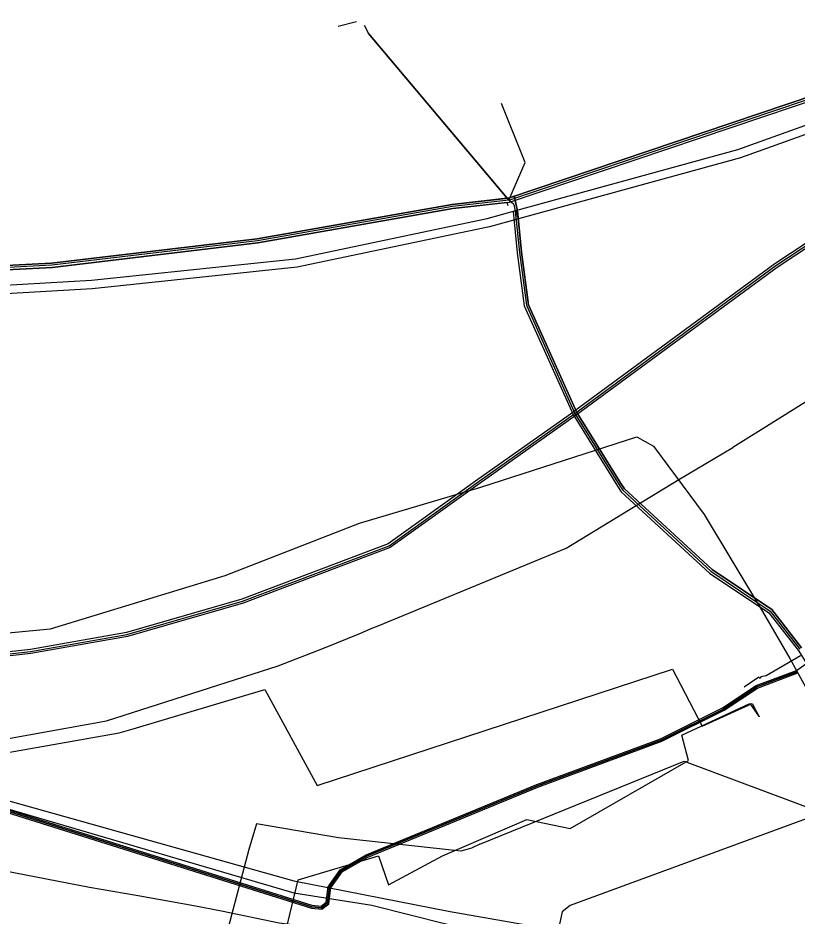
# Model space of a CAD drawing. Extents: x -599951 to -598963, y -1164095 to -1162939.
# Drawn here: x -599648.8 to -599594.4, y -1163085.6 to -1163022.9 of the extents above; entities that cross this region are included whole.
import ezdxf

# ---------------------------------------------------------------- set-up
doc = ezdxf.new("R2010")
doc.units = 0
for name, color, linetype in [('Level 3', 7, 'Continuous'), ('Vrstva 12', 7, 'Continuous'), ('Vrstva 13', 7, 'Continuous'), ('Vrstva 19', 7, 'Continuous'), ('Vrstva 20', 7, 'Continuous'), ('Vrstva 42', 7, 'Continuous'), ('Vrstva 44', 7, 'Continuous'), ('Vrstva 50', 7, 'Continuous'), ('Vrstva 55', 7, 'Continuous'), ('Vrstva 58', 7, 'Continuous')]:
    doc.layers.add(name, color=color, linetype=linetype)

msp = doc.modelspace()

# ---------------------------------------------------------------- linework, layer by layer
at = {"layer": 'Level 3'}
for points in [[(-599584.11, -1163027.52), (-599598.37, -1163032.64), (-599613.87, -1163036.89), (-599614.07, -1163036.32), (-599598.55, -1163032.06), (-599584.33, -1163026.96), (-599569.91, -1163020.64), (-599545.43, -1163006.03), (-599529.92, -1162994.26), (-599517.12, -1162982.55), (-599516.72, -1162982.99), (-599529.52, -1162994.7), (-599545.1, -1163006.53), (-599569.63, -1163021.18)], [(-599673.93, -1163041.83), (-599659.8, -1163042.11), (-599643.7, -1163041.17), (-599629.45, -1163039.68), (-599616.06, -1163036.87), (-599614.07, -1163036.32), (-599613.87, -1163036.89), (-599615.9, -1163037.45), (-599629.35, -1163040.27), (-599643.66, -1163041.77), (-599659.78, -1163042.71), (-599673.95, -1163042.43), (-599693.58, -1163040.5), (-599710.47, -1163037.32), (-599743.44, -1163030.59), (-599743.36, -1163030.18), (-599710.35, -1163036.74), (-599693.46, -1163039.92)]]:
    msp.add_lwpolyline(points, close=True, dxfattribs=at)
at = {"layer": 'Vrstva 12'}
for p, q in [((-599623.68, -1163065.31), (-599616.19, -1163062.22)), ((-599624.97, -1163065.84), (-599624.05, -1163065.46)), ((-599624.05, -1163065.46), (-599623.68, -1163065.31)), ((-599627.43, -1163066.85), (-599624.97, -1163065.84))]:
    msp.add_line(p, q, dxfattribs=at)
for points in [[(-599515.27, -1162965.1), (-599534.51, -1162988.59), (-599554.05, -1163011.44), (-599572.94, -1163033.27), (-599592.53, -1163048.89), (-599598.91, -1163052.86)], [(-599616.19, -1163062.22), (-599610.55, -1163059.9), (-599602.69, -1163055.1), (-599598.91, -1163052.86)], [(-599687.5, -1163068.9), (-599664.38, -1163073.35), (-599656.95, -1163072.63), (-599653.54, -1163073.9), (-599642.67, -1163071.94), (-599630.66, -1163068.12), (-599627.43, -1163066.85)]]:
    msp.add_lwpolyline(points, dxfattribs=at)
at = {"layer": 'Vrstva 13'}
msp.add_lwpolyline([(-599459.073, -1162939.4), (-599465.76, -1162949.91), (-599471.32, -1162957.71), (-599475.35, -1162963.72), (-599519.14, -1163015.26), (-599531.15, -1163028.03), (-599549.5, -1163049.13), (-599563.156, -1163063.255), (-599573.78, -1163069.24), (-599580.56, -1163072.79), (-599592.642, -1163078.384), (-599610.28, -1163084.85), (-599610.821, -1163085.298), (-599611.357, -1163087.777), (-599613.546, -1163097.928), (-599613.81, -1163099.161), (-599615.07, -1163098.93)], dxfattribs=at)
at = {"layer": 'Vrstva 19'}
for points in [[(-599616.59, -1163080.56), (-599602.317, -1163074.762), (-599589.155, -1163079.668), (-599575.598, -1163084.941), (-599563.248, -1163087.9), (-599551.627, -1163087.682), (-599546.819, -1163087.795), (-599527.481, -1163091.395), (-599494.862, -1163098.063), (-599471.97, -1163097.364), (-599469.678, -1163097.583), (-599467.49, -1163097.981), (-599449.028, -1163103.799), (-599433.664, -1163109.137), (-599429.505, -1163108.918), (-599428.56, -1163108.95)], [(-599616.59, -1163080.56), (-599617.17, -1163080.84), (-599617.665, -1163080.979), (-599617.92, -1163081.05), (-599626.46, -1163080.11), (-599632.18, -1163079.15), (-599632.71, -1163080.94), (-599636.689, -1163095.936), (-599636.767, -1163096.229), (-599637.141, -1163097.046), (-599637.398, -1163097.371), (-599646.619, -1163100.828), (-599651.745, -1163099.938), (-599653.913, -1163099.562), (-599659.58, -1163098.691), (-599677.173, -1163096.012), (-599677.385, -1163095.98), (-599688.754, -1163093.782), (-599709.701, -1163088.962), (-599717.665, -1163087.571), (-599719.652, -1163087.233), (-599734.599, -1163084.885), (-599741.561, -1163083.741), (-599749.337, -1163082.368)]]:
    msp.add_lwpolyline(points, dxfattribs=at)
at = {"layer": 'Vrstva 20'}
msp.add_lwpolyline([(-599658.24, -1163075.53), (-599628.33, -1163084.93), (-599627.64, -1163085), (-599627.23, -1163084.67), (-599627.09, -1163083.57), (-599626.27, -1163082.43), (-599624.49, -1163081.4), (-599612.56, -1163076.48), (-599603.92, -1163073.29), (-599599.57, -1163071.13), (-599597.24, -1163069.57), (-599594.42, -1163068.52)], dxfattribs=at)
at = {"layer": 'Vrstva 42'}
for p, q in [((-599616.51, -1163055.623), (-599605.625, -1163052.123)), ((-599616.51, -1163055.623), (-599605.625, -1163052.123)), ((-599605.625, -1163052.123), (-599604.458, -1163052.759)), ((-599605.625, -1163052.123), (-599604.458, -1163052.759)), ((-599604.458, -1163052.759), (-599600.919, -1163057.545)), ((-599604.458, -1163052.759), (-599600.919, -1163057.545)), ((-599624.985, -1163058.149), (-599616.51, -1163055.623)), ((-599624.985, -1163058.149), (-599616.51, -1163055.623)), ((-599600.919, -1163057.545), (-599596.835, -1163064.324)), ((-599600.919, -1163057.545), (-599596.835, -1163064.324)), ((-599634.367, -1163061.806), (-599624.985, -1163058.149)), ((-599634.367, -1163061.806), (-599624.985, -1163058.149)), ((-599646.565, -1163065.518), (-599634.367, -1163061.806)), ((-599646.565, -1163065.518), (-599634.367, -1163061.806)), ((-599596.835, -1163064.324), (-599594.922, -1163067.606)), ((-599596.835, -1163064.324), (-599594.922, -1163067.606)), ((-599661.795, -1163066.958), (-599646.565, -1163065.518)), ((-599661.795, -1163066.958), (-599646.565, -1163065.518)), ((-599594.922, -1163067.606), (-599592.525, -1163071.983)), ((-599594.922, -1163067.606), (-599592.525, -1163071.983))]:
    msp.add_line(p, q, dxfattribs=at)
for points in [[(-599749.027, -1163029.218), (-599735.259, -1163031.487), (-599723.979, -1163033.467), (-599712.924, -1163035.926), (-599705.328, -1163037.718), (-599700.258, -1163038.429), (-599690.404, -1163039.429), (-599677.558, -1163040.61), (-599659.147, -1163040.95), (-599646.467, -1163040.28), (-599632.098, -1163038.578), (-599618.469, -1163036.179), (-599614.518, -1163035.737), (-599581.333, -1163024.559), (-599577.857, -1163022.879), (-599573.291, -1163020.673), (-599573.217, -1163020.469), (-599571.42, -1163019.6), (-599549.04, -1163007.06), (-599531.92, -1162994.62), (-599510.34, -1162973.32), (-599486.45, -1162944.12), (-599483.06, -1162939.4)], [(-599749.027, -1163029.218), (-599735.259, -1163031.487), (-599723.979, -1163033.467), (-599712.924, -1163035.926), (-599705.328, -1163037.718), (-599700.258, -1163038.429), (-599690.404, -1163039.429), (-599677.558, -1163040.61), (-599659.147, -1163040.95), (-599646.467, -1163040.28), (-599632.098, -1163038.578), (-599618.469, -1163036.179), (-599614.518, -1163035.737), (-599581.333, -1163024.559), (-599577.857, -1163022.879), (-599573.291, -1163020.673), (-599573.217, -1163020.469), (-599571.42, -1163019.6), (-599549.04, -1163007.06), (-599531.92, -1162994.62), (-599510.34, -1162973.32), (-599486.45, -1162944.12), (-599483.06, -1162939.4)], [(-599503.151, -1162939.4), (-599509.52, -1162947.46), (-599515.08, -1162955.12), (-599522.14, -1162965.58), (-599543.62, -1162988.17), (-599553.09, -1162995.1), (-599558.94, -1163000.13), (-599564.205, -1163004.294), (-599571.652, -1163008.953), (-599576.813, -1163011.956), (-599573.142, -1163020.266), (-599577.232, -1163022.243), (-599581.447, -1163024.281), (-599614.582, -1163035.443), (-599614.666, -1163035.452), (-599624.359, -1163023.956), (-599624.638, -1163023.389)], [(-599503.151, -1162939.4), (-599509.52, -1162947.46), (-599515.08, -1162955.12), (-599522.14, -1162965.58), (-599543.62, -1162988.17), (-599553.09, -1162995.1), (-599558.94, -1163000.13), (-599564.205, -1163004.294), (-599571.652, -1163008.953), (-599576.812, -1163011.957), (-599573.142, -1163020.266), (-599577.232, -1163022.243), (-599581.447, -1163024.281), (-599614.582, -1163035.443), (-599614.666, -1163035.452), (-599624.359, -1163023.956), (-599624.638, -1163023.389)], [(-599614.55, -1163035.59), (-599581.39, -1163024.42), (-599571.42, -1163019.6), (-599549.04, -1163007.06), (-599531.92, -1162994.62), (-599510.34, -1162973.32), (-599486.45, -1162944.12), (-599483.06, -1162939.4)], [(-599609.94, -1163050.49), (-599595.9, -1163040.16), (-599586.92, -1163034.25), (-599579.67, -1163026.58), (-599577.539, -1163022.558), (-599573.217, -1163020.469), (-599576.974, -1163011.929), (-599571.77, -1163008.85), (-599564.29, -1163004.17)], [(-599624.638, -1163023.389), (-599624.359, -1163023.956), (-599614.666, -1163035.452), (-599618.511, -1163035.881), (-599632.142, -1163038.282), (-599646.493, -1163039.98), (-599659.153, -1163040.65), (-599677.542, -1163040.31), (-599690.376, -1163039.131), (-599700.222, -1163038.131), (-599705.272, -1163037.422), (-599712.856, -1163035.634), (-599723.921, -1163033.173), (-599735.209, -1163031.191), (-599748.973, -1163028.922)], [(-599624.638, -1163023.389), (-599624.359, -1163023.956), (-599614.666, -1163035.452), (-599618.511, -1163035.881), (-599632.142, -1163038.282), (-599646.493, -1163039.98), (-599659.153, -1163040.65), (-599677.542, -1163040.31), (-599690.376, -1163039.131), (-599700.222, -1163038.131), (-599705.272, -1163037.422), (-599712.856, -1163035.634), (-599723.921, -1163033.173), (-599735.209, -1163031.191), (-599748.973, -1163028.922)], [(-599625.192, -1163023.146), (-599626.47, -1163023.47)], [(-599625.192, -1163023.146), (-599626.47, -1163023.47)], [(-599625.192, -1163023.146), (-599626.47, -1163023.47)], [(-599625.192, -1163023.146), (-599626.47, -1163023.47)], [(-599614.55, -1163035.59), (-599624.359, -1163023.956), (-599624.638, -1163023.389)], [(-599748.973, -1163028.922), (-599735.209, -1163031.191), (-599723.921, -1163033.173), (-599712.856, -1163035.634), (-599705.272, -1163037.422), (-599700.222, -1163038.131), (-599690.376, -1163039.131), (-599677.542, -1163040.31), (-599659.153, -1163040.65), (-599646.493, -1163039.98), (-599632.142, -1163038.282), (-599618.511, -1163035.881), (-599614.582, -1163035.443), (-599581.447, -1163024.281)], [(-599581.447, -1163024.281), (-599614.582, -1163035.443), (-599618.511, -1163035.881), (-599632.142, -1163038.282), (-599646.493, -1163039.98), (-599659.153, -1163040.65), (-599677.542, -1163040.31), (-599690.376, -1163039.131), (-599700.222, -1163038.131), (-599705.272, -1163037.422), (-599712.856, -1163035.634), (-599723.921, -1163033.173), (-599735.209, -1163031.191), (-599748.973, -1163028.922)], [(-599614.55, -1163035.59), (-599618.49, -1163036.03), (-599632.12, -1163038.43), (-599646.48, -1163040.13), (-599659.15, -1163040.8), (-599677.55, -1163040.46), (-599690.39, -1163039.28), (-599700.24, -1163038.28), (-599705.3, -1163037.57), (-599712.89, -1163035.78), (-599723.95, -1163033.32), (-599735.234, -1163031.339), (-599749, -1163029.07), (-599754.61, -1163027.92), (-599763.634, -1163026.393)], [(-599614.61, -1163035.986), (-599614.67, -1163035.754), (-599618.469, -1163036.179), (-599632.098, -1163038.578), (-599646.467, -1163040.28), (-599659.147, -1163040.95), (-599677.558, -1163040.61), (-599690.404, -1163039.429), (-599700.258, -1163038.429), (-599705.328, -1163037.718), (-599712.924, -1163035.926), (-599723.979, -1163033.467), (-599735.259, -1163031.487), (-599749.027, -1163029.218)], [(-599614.61, -1163035.986), (-599614.67, -1163035.754), (-599618.469, -1163036.179), (-599632.098, -1163038.578), (-599646.467, -1163040.28), (-599659.147, -1163040.95), (-599677.558, -1163040.61), (-599690.404, -1163039.429), (-599700.258, -1163038.429), (-599705.328, -1163037.718), (-599712.924, -1163035.926), (-599723.979, -1163033.467), (-599735.259, -1163031.487), (-599749.027, -1163029.218)], [(-599594.107, -1163066.854), (-599596.186, -1163064.179), (-599600.347, -1163061.392), (-599606.488, -1163055.75), (-599606.731, -1163055.367), (-599609.807, -1163050.419), (-599613.184, -1163042.889), (-599613.671, -1163039.223), (-599613.958, -1163036.325), (-599614.173, -1163035.305), (-599614.582, -1163035.443), (-599618.511, -1163035.881), (-599632.142, -1163038.282), (-599646.493, -1163039.98), (-599659.153, -1163040.65), (-599677.542, -1163040.31), (-599690.376, -1163039.131), (-599700.222, -1163038.131), (-599705.272, -1163037.422), (-599712.856, -1163035.634), (-599723.921, -1163033.173), (-599735.209, -1163031.191), (-599748.973, -1163028.922)], [(-599594.107, -1163066.854), (-599596.186, -1163064.179), (-599600.347, -1163061.392), (-599606.488, -1163055.75), (-599606.731, -1163055.367), (-599609.807, -1163050.419), (-599613.184, -1163042.889), (-599613.671, -1163039.223), (-599613.958, -1163036.325), (-599614.173, -1163035.305), (-599614.582, -1163035.443), (-599618.511, -1163035.881), (-599632.142, -1163038.282), (-599646.493, -1163039.98), (-599659.153, -1163040.65), (-599677.542, -1163040.31), (-599690.376, -1163039.131), (-599700.222, -1163038.131), (-599705.272, -1163037.422), (-599712.856, -1163035.634), (-599723.921, -1163033.173), (-599735.209, -1163031.191), (-599748.973, -1163028.922)], [(-599748.973, -1163028.922), (-599735.209, -1163031.191), (-599723.921, -1163033.173), (-599712.856, -1163035.634), (-599705.272, -1163037.422), (-599700.222, -1163038.131), (-599690.376, -1163039.131), (-599677.542, -1163040.31), (-599659.153, -1163040.65), (-599646.493, -1163039.98), (-599632.142, -1163038.282), (-599618.511, -1163035.881), (-599614.582, -1163035.443), (-599614.173, -1163035.305), (-599613.958, -1163036.325), (-599613.671, -1163039.223), (-599613.184, -1163042.889), (-599609.807, -1163050.419), (-599606.731, -1163055.367), (-599606.488, -1163055.75), (-599600.347, -1163061.392), (-599596.186, -1163064.179), (-599594.107, -1163066.854)], [(-599748.973, -1163028.922), (-599735.209, -1163031.191), (-599723.921, -1163033.173), (-599712.856, -1163035.634), (-599705.272, -1163037.422), (-599700.222, -1163038.131), (-599690.376, -1163039.131), (-599677.542, -1163040.31), (-599659.153, -1163040.65), (-599646.493, -1163039.98), (-599632.142, -1163038.282), (-599618.511, -1163035.881), (-599614.582, -1163035.443), (-599614.173, -1163035.305), (-599613.958, -1163036.325), (-599613.671, -1163039.223), (-599613.184, -1163042.889), (-599609.807, -1163050.419), (-599606.731, -1163055.367), (-599606.488, -1163055.75), (-599600.347, -1163061.392), (-599596.186, -1163064.179), (-599594.107, -1163066.854)], [(-599614.55, -1163035.59), (-599613.412, -1163032.96), (-599615.058, -1163028.834)], [(-599587.017, -1163034.134), (-599595.986, -1163040.037), (-599610.029, -1163050.369), (-599610.027, -1163050.367), (-599616.727, -1163055.098), (-599622.991, -1163059.587), (-599633.217, -1163063.458), (-599641.274, -1163065.774), (-599647.981, -1163066.961), (-599655.183, -1163067.76), (-599666.154, -1163068.419), (-599698.715, -1163063.752), (-599715.223, -1163060.553), (-599723.946, -1163059.002), (-599730.803, -1163057.952), (-599742.215, -1163055.552), (-599755.449, -1163053.841)], [(-599587.017, -1163034.134), (-599595.986, -1163040.037), (-599610.029, -1163050.369), (-599610.027, -1163050.367), (-599616.727, -1163055.098), (-599622.991, -1163059.587), (-599633.217, -1163063.458), (-599641.274, -1163065.774), (-599647.981, -1163066.961), (-599655.183, -1163067.76), (-599666.154, -1163068.419), (-599698.715, -1163063.752), (-599715.223, -1163060.553), (-599723.946, -1163059.002), (-599730.803, -1163057.952), (-599742.215, -1163055.552), (-599755.449, -1163053.841)], [(-599586.823, -1163034.366), (-599595.814, -1163040.283), (-599609.851, -1163050.611), (-599609.853, -1163050.613), (-599616.553, -1163055.342), (-599622.849, -1163059.853), (-599633.123, -1163063.742), (-599641.206, -1163066.066), (-599647.939, -1163067.259), (-599655.157, -1163068.06), (-599666.166, -1163068.721), (-599698.765, -1163064.048), (-599715.277, -1163060.847), (-599723.994, -1163059.298), (-599730.857, -1163058.248), (-599742.265, -1163055.848), (-599755.491, -1163054.139)], [(-599586.823, -1163034.366), (-599595.814, -1163040.283), (-599609.851, -1163050.611), (-599609.853, -1163050.613), (-599616.553, -1163055.342), (-599622.849, -1163059.853), (-599633.123, -1163063.742), (-599641.206, -1163066.066), (-599647.939, -1163067.259), (-599655.157, -1163068.06), (-599666.166, -1163068.721), (-599698.765, -1163064.048), (-599715.277, -1163060.847), (-599723.994, -1163059.298), (-599730.857, -1163058.248), (-599742.265, -1163055.848), (-599755.491, -1163054.139)], [(-599847.96, -1163035.87), (-599840.72, -1163037.45), (-599820.43, -1163040.74), (-599808.59, -1163042.52), (-599795.05, -1163045.1), (-599782.17, -1163047.94), (-599771.41, -1163051.51), (-599755.47, -1163053.99), (-599742.24, -1163055.7), (-599730.83, -1163058.1), (-599723.97, -1163059.15), (-599715.25, -1163060.7), (-599698.74, -1163063.9), (-599666.16, -1163068.57), (-599655.17, -1163067.91), (-599647.96, -1163067.11), (-599641.24, -1163065.92), (-599633.17, -1163063.6), (-599622.92, -1163059.72), (-599616.64, -1163055.22), (-599609.94, -1163050.49)], [(-599614.201, -1163035.9), (-599614.55, -1163035.59)], [(-599614.201, -1163035.9), (-599614.106, -1163036.348), (-599613.82, -1163039.24), (-599613.33, -1163042.93), (-599609.94, -1163050.49), (-599606.85, -1163055.46), (-599606.6, -1163055.85), (-599600.44, -1163061.51), (-599596.29, -1163064.29), (-599594.23, -1163066.94)], [(-599614.253, -1163036.379), (-599613.969, -1163039.257), (-599613.476, -1163042.971), (-599610.073, -1163050.561), (-599606.969, -1163055.553), (-599606.712, -1163055.95), (-599600.533, -1163061.628), (-599596.394, -1163064.401), (-599594.353, -1163067.026), (-599588.255, -1163076.753), (-599585.176, -1163081.181), (-599582.184, -1163086.128), (-599581.12, -1163088.698), (-599577.553, -1163093.035), (-599566.411, -1163095.447), (-599558.51, -1163097.067), (-599539.961, -1163100.987), (-599528.61, -1163103.457), (-599512.094, -1163106.568), (-599502.939, -1163107.837), (-599495.901, -1163109.627), (-599471.178, -1163113.807), (-599460.607, -1163116.007), (-599450.989, -1163117.617)], [(-599614.253, -1163036.379), (-599613.969, -1163039.257), (-599613.476, -1163042.971), (-599610.073, -1163050.561), (-599606.969, -1163055.553), (-599606.712, -1163055.95), (-599600.533, -1163061.628), (-599596.394, -1163064.401), (-599594.353, -1163067.026), (-599588.255, -1163076.753), (-599585.176, -1163081.181), (-599582.184, -1163086.128), (-599581.12, -1163088.698), (-599577.553, -1163093.035), (-599566.411, -1163095.447), (-599558.51, -1163097.067), (-599539.961, -1163100.987), (-599528.61, -1163103.457), (-599512.094, -1163106.568), (-599502.939, -1163107.837), (-599495.901, -1163109.627), (-599471.178, -1163113.807), (-599460.607, -1163116.007), (-599450.989, -1163117.617)], [(-599628.37, -1163086.37), (-599630.61, -1163086.08), (-599634.63, -1163085.25), (-599636.56, -1163084.87), (-599640.58, -1163084.16), (-599643.84, -1163083.58), (-599649.85, -1163082.43), (-599651.16, -1163082.29), (-599653.26, -1163082.4), (-599655.29, -1163082.76), (-599656.81, -1163083.2), (-599658.59, -1163083.79), (-599659.9, -1163084.03), (-599660.91, -1163084.02), (-599664.47, -1163083.38), (-599665.15, -1163083.2), (-599673.67, -1163081.73), (-599681.77, -1163080.21), (-599692, -1163078.2), (-599702.95, -1163076.09), (-599714.36, -1163073.83), (-599725, -1163071.8), (-599736.94, -1163069.5), (-599747.67, -1163067.47)]]:
    msp.add_lwpolyline(points, dxfattribs=at)
at = {"layer": 'Vrstva 44'}
msp.add_lwpolyline([(-599748.035, -1163058.372), (-599724.432, -1163062.801), (-599713.25, -1163065.019), (-599697.914, -1163067.775), (-599682.25, -1163070.502), (-599666.755, -1163073.705), (-599660.586, -1163074.868), (-599629.566, -1163083.973), (-599624.124, -1163084.818), (-599618.967, -1163086.117), (-599610.817, -1163087.733), (-599599.443, -1163089.526), (-599589.445, -1163091.26)], dxfattribs=at)
at = {"layer": 'Vrstva 50'}
msp.add_lwpolyline([(-599594.403, -1163068.513), (-599597.24, -1163069.57), (-599599.57, -1163071.13), (-599603.92, -1163073.29), (-599612.56, -1163076.48), (-599624.49, -1163081.4), (-599626.27, -1163082.43), (-599627.09, -1163083.57), (-599627.23, -1163084.67), (-599627.64, -1163085), (-599628.33, -1163084.93), (-599658.24, -1163075.53)], dxfattribs=at)
at = {"layer": 'Vrstva 55'}
for points in [[(-599594.19, -1163067.42), (-599596.59, -1163068.81), (-599596.961, -1163068.868), (-599597.01, -1163068.99), (-599597.1, -1163068.89), (-599598.115, -1163069.605)], [(-599640.807, -1163072.51), (-599631.6, -1163069.77), (-599627.94, -1163076.46), (-599603.12, -1163068.34), (-599601.05, -1163072.32), (-599597.55, -1163070.73), (-599597.08, -1163071.68)], [(-599622.96, -1163083.4), (-599619.19, -1163081.39), (-599613.3, -1163078.84), (-599610.28, -1163079.48), (-599602.01, -1163074.71), (-599602.48, -1163072.96), (-599597.71, -1163070.73), (-599597.08, -1163071.68)], [(-599663.93, -1163073.315), (-599664.3, -1163074.61), (-599663.86, -1163073.07), (-599660.24, -1163073.75), (-599657.69, -1163074.39), (-599654.99, -1163074.55), (-599651.81, -1163074.55), (-599641.78, -1163072.8), (-599640.807, -1163072.51)], [(-599664.02, -1163109.18), (-599663.64, -1163108.8), (-599661.8, -1163109.07), (-599659.02, -1163095.62), (-599655.62, -1163093.59), (-599653.59, -1163093.99), (-599652.81, -1163090.829), (-599632.13, -1163094.94), (-599629.28, -1163083.06), (-599623.65, -1163081.39), (-599622.96, -1163083.4)]]:
    msp.add_lwpolyline(points, dxfattribs=at)
at = {"layer": 'Vrstva 58'}
for points in [[(-599752.946, -1163056.655), (-599739.506, -1163059.075), (-599723.286, -1163062.295), (-599708.496, -1163065.135), (-599689.456, -1163068.595), (-599664.066, -1163073.415), (-599653.826, -1163076.325), (-599629.566, -1163083.125), (-599618.646, -1163085.265), (-599601.496, -1163088.275), (-599589.936, -1163090.325), (-599585.106, -1163090.775), (-599584.226, -1163091.175), (-599583.576, -1163092.035), (-599585.966, -1163102.435), (-599586.306, -1163105.375), (-599586.196, -1163105.675), (-599585.406, -1163105.925), (-599563.046, -1163110.065), (-599544.516, -1163113.655), (-599517.146, -1163118.855), (-599483.776, -1163125.315), (-599467.296, -1163128.595), (-599449.626, -1163131.895)], [(-599752.946, -1163056.655), (-599739.506, -1163059.075), (-599723.286, -1163062.295), (-599708.496, -1163065.135), (-599689.456, -1163068.595), (-599664.066, -1163073.415), (-599653.826, -1163076.325), (-599629.566, -1163083.125), (-599618.646, -1163085.265), (-599601.496, -1163088.275), (-599589.936, -1163090.325), (-599585.106, -1163090.775), (-599584.226, -1163091.175), (-599583.576, -1163092.035), (-599585.966, -1163102.435), (-599586.306, -1163105.375), (-599586.196, -1163105.675), (-599585.406, -1163105.925), (-599563.046, -1163110.065), (-599544.516, -1163113.655), (-599517.146, -1163118.855), (-599483.776, -1163125.315), (-599467.296, -1163128.595), (-599449.626, -1163131.895)], [(-599594.383, -1163068.513), (-599597.24, -1163069.57), (-599599.57, -1163071.13), (-599603.92, -1163073.29), (-599612.56, -1163076.48), (-599624.49, -1163081.4), (-599626.27, -1163082.43), (-599627.09, -1163083.57), (-599627.23, -1163084.67), (-599627.64, -1163085), (-599628.33, -1163084.93), (-599658.24, -1163075.53), (-599659.28, -1163074.73), (-599660.66, -1163074.4), (-599661.91, -1163074.71), (-599663.05, -1163075.2), (-599663.79, -1163075.59), (-599681.39, -1163072.5), (-599685.12, -1163069.63), (-599711.66, -1163064.47), (-599725.02, -1163061.91), (-599736.37, -1163059.77), (-599740.93, -1163058.73), (-599749, -1163058.61)], [(-599658.193, -1163075.44), (-599628.31, -1163084.832), (-599627.671, -1163084.896), (-599627.324, -1163084.617), (-599627.186, -1163083.532), (-599626.339, -1163082.354), (-599624.534, -1163081.31), (-599612.596, -1163076.387), (-599603.96, -1163073.198), (-599599.62, -1163071.043), (-599597.286, -1163069.48), (-599594.467, -1163068.431), (-599585.249, -1163061.839)], [(-599658.287, -1163075.62), (-599628.35, -1163085.028), (-599627.609, -1163085.104), (-599627.136, -1163084.723), (-599626.994, -1163083.608), (-599626.201, -1163082.506), (-599624.446, -1163081.49), (-599612.524, -1163076.573), (-599603.88, -1163073.382), (-599599.52, -1163071.217), (-599597.194, -1163069.66), (-599594.373, -1163068.609)], [(-599658.287, -1163075.62), (-599628.35, -1163085.028), (-599627.609, -1163085.104), (-599627.136, -1163084.723), (-599626.994, -1163083.608), (-599626.201, -1163082.506), (-599624.446, -1163081.49), (-599612.524, -1163076.573), (-599603.88, -1163073.382), (-599599.52, -1163071.217), (-599597.194, -1163069.66), (-599594.373, -1163068.609)]]:
    msp.add_lwpolyline(points, dxfattribs=at)

doc.saveas('drawing.dxf')
